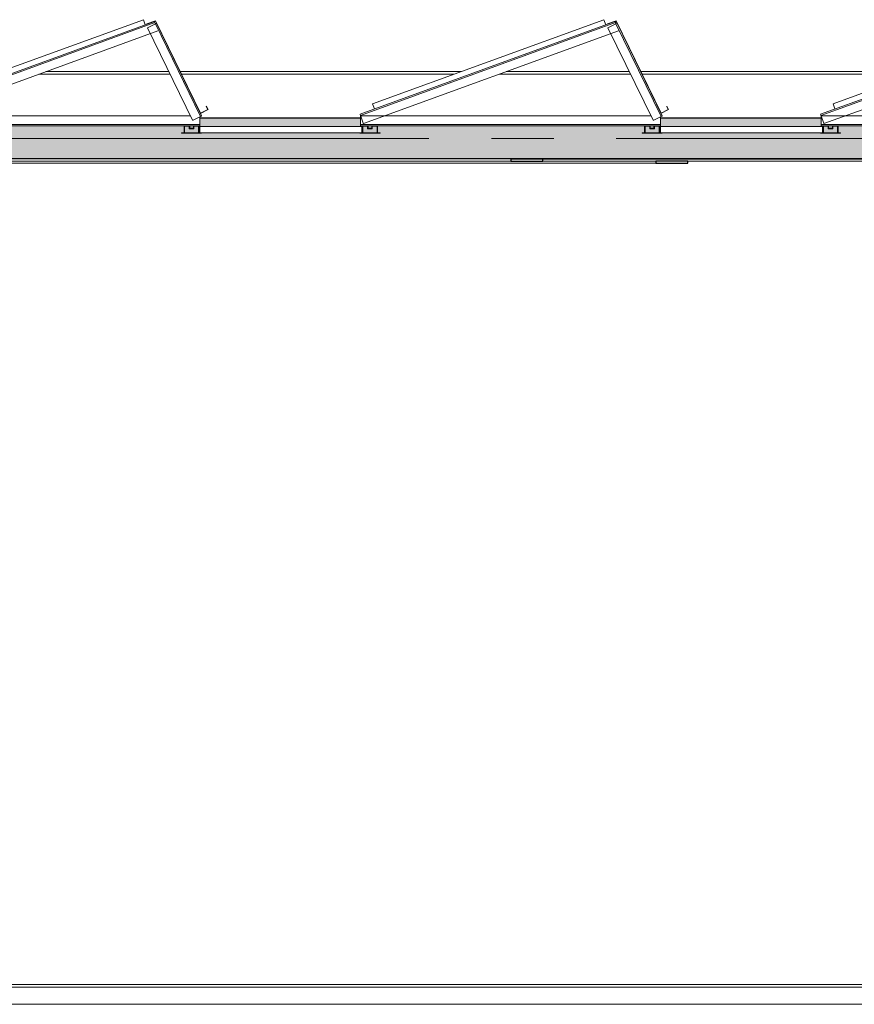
# Model space of a CAD drawing. Extents: x 50445 to 145605, y -10968 to 41989.
# Tile 305 of 338: x 97143 to 100465, y 19727 to 23646. Entities that reach past the tile are written whole.
import ezdxf

# ---------------------------------------------------------------- set-up
doc = ezdxf.new("R2010")
doc.units = 0
doc.header["$LTSCALE"] = 414.30304
doc.header["$MEASUREMENT"] = 0
doc.linetypes.add('B0204', pattern=[6.8, 5, -0.6, 0.6, -0.6])
doc.linetypes.add('stramien', pattern=[22.225, 12.7, -3.175, 3.175, -3.175])
doc.layers.get('0').update_dxf_attribs({"linetype": 'CONTINUOUS'})
for name, color, linetype, lineweight in [('A-DETL', 5, 'CONTINUOUS', 18), ('A-EQPM', 6, 'CONTINUOUS', 18), ('A-GENM', 6, 'CONTINUOUS', 18), ('E-EQPM', 4, 'CONTINUOUS', 18), ('S-BEAM', 4, 'CONTINUOUS', 18)]:
    doc.layers.add(name, color=color, linetype=linetype, lineweight=lineweight)

# ---------------------------------------------------------------- blocks, each defined once
blk = doc.blocks.new('63_KU_roostervloer tussen rij zonnepanelen - Type-2567565-plotview doorsnede C C  -  1 op 100')
at = {"layer": 'E-EQPM'}
for p, q in [((16680.6, 22554), (17325.6, 22554)), ((16680.6, 22529), (16680.6, 22554)), ((17325.6, 22529), (17325.6, 22554)), ((17325.6, 22529), (16680.6, 22529))]:
    blk.add_line(p, q, dxfattribs=at)
blk = doc.blocks.new('63_KU_standaard rij zonnepanelen - Type-2574595-plotview doorsnede C C  -  1 op 100')
at = {"layer": 'A-GENM'}
for p, q in [((16499.4, 22972.3), (15484.5, 22603)), ((15486.2, 22598.3), (16501.1, 22967.6)), ((16499.4, 22972.3), (16500.1, 22970.5)), ((16500.1, 22970.5), (16501.1, 22967.6)), ((16501.1, 22967.6), (16502.1, 22964.8)), ((15498.2, 22565.4), (16513.1, 22934.7)), ((16471.8, 22947.3), (16474, 22948.4)), ((16471.8, 22947.3), (16651.5, 22578.8)), ((16474, 22948.4), (16500.6, 22961.3)), ((16500.6, 22961.3), (16503.3, 22962.6)), ((16502.1, 22964.8), (16503, 22962.5)), ((16503.3, 22962.6), (16505.9, 22963.9)), ((16503.3, 22962.6), (16683, 22594.1)), ((16505.9, 22963.9), (16507.7, 22964.8)), ((16687.5, 22596.3), (16507.7, 22964.8)), ((15485.2, 22601.1), (15484.5, 22603)), ((15486.2, 22598.3), (15485.2, 22601.1)), ((15487.3, 22595.4), (15486.2, 22598.3)), ((16642.7, 22597), (15486.6, 22597)), ((15486.6, 22594.5), (15486.6, 22596.9)), ((15486.6, 22565), (15486.6, 22594.5)), ((15497.4, 22567.7), (15487.3, 22595.4)), ((16653.8, 22579.9), (16651.5, 22578.8)), ((16680.3, 22592.8), (16653.8, 22579.9)), ((16683, 22594.1), (16680.3, 22592.8)), ((16680.6, 22592.9), (16680.6, 22565)), ((16685.7, 22595.4), (16683, 22594.1)), ((16687.5, 22596.3), (16685.7, 22595.4)), ((15486.6, 22562), (15486.6, 22565)), ((16680.6, 22562), (15486.6, 22562)), ((15486.6, 22559), (15486.6, 22562)), ((15486.6, 22557), (15486.6, 22559)), ((15486.6, 22557), (15494.3, 22557)), ((15516.9, 22557), (15494.3, 22557)), ((15494.3, 22557), (15494.3, 22529)), ((15496.3, 22529), (15496.3, 22555)), ((15496.3, 22555), (15514.9, 22555)), ((15498.2, 22565.4), (15497.4, 22567.7)), ((15514.9, 22555), (15514.9, 22545)), ((15514.9, 22545), (15533.6, 22545)), ((15516.9, 22557), (15531.6, 22557)), ((15516.9, 22547), (15516.9, 22557)), ((15531.6, 22547), (15516.9, 22547)), ((15554.3, 22557), (15531.6, 22557)), ((15531.6, 22557), (15531.6, 22547)), ((15533.6, 22545), (15533.6, 22555)), ((15533.6, 22555), (15552.3, 22555)), ((15552.3, 22555), (15552.3, 22529)), ((15554.3, 22557), (16617.4, 22557)), ((15554.3, 22529), (15554.3, 22557)), ((16640, 22557), (16617.4, 22557)), ((16617.4, 22557), (16617.4, 22529)), ((16619.4, 22529), (16619.4, 22555)), ((16619.4, 22555), (16638, 22555)), ((16638, 22555), (16638, 22545)), ((16638, 22545), (16656.7, 22545)), ((16640, 22557), (16654.7, 22557)), ((16640, 22547), (16640, 22557)), ((16654.7, 22547), (16640, 22547)), ((16677.4, 22557), (16654.7, 22557)), ((16654.7, 22557), (16654.7, 22547)), ((16656.7, 22545), (16656.7, 22555)), ((16656.7, 22555), (16675.4, 22555)), ((16675.4, 22555), (16675.4, 22529)), ((16677.4, 22557), (16680.6, 22557)), ((16677.4, 22529), (16677.4, 22557)), ((16680.6, 22565), (16680.6, 22562)), ((16680.6, 22562), (16680.6, 22559)), ((16680.6, 22559), (16680.6, 22557)), ((15484.3, 22529), (15484.3, 22527)), ((15484.3, 22527), (15564.3, 22527)), ((15494.3, 22529), (15492.3, 22529)), ((15552.3, 22529), (15496.3, 22529)), ((15564.3, 22529), (15554.3, 22529)), ((15564.3, 22527), (15564.3, 22529)), ((16617.4, 22529), (16607.4, 22529)), ((16607.4, 22529), (16607.4, 22527)), ((16607.4, 22527), (16687.4, 22527)), ((16675.4, 22529), (16619.4, 22529)), ((16687.4, 22529), (16677.4, 22529)), ((16687.4, 22527), (16687.4, 22529))]:
    blk.add_line(p, q, dxfattribs=at)
at = {"layer": 'E-EQPM'}
for p, q in [((16455.5, 22979.3), (15534.6, 22644.1)), ((16462.9, 22959), (16455.5, 22979.3)), ((16503.9, 22975), (16469.6, 22962.6)), ((16499.4, 22972.3), (16503.4, 22973.8)), ((16503.4, 22973.8), (16507.7, 22964.8)), ((16683.2, 22607.4), (16503.9, 22975)), ((16469.6, 22962.6), (16469.9, 22961.6)), ((15534.6, 22644.1), (15542, 22623.9)), ((16682.7, 22606.1), (16713, 22621.3)), ((16711.6, 22621.7), (16683.2, 22607.4)), ((16706.2, 22634.7), (16705.3, 22634.2)), ((16705.3, 22634.2), (16711.6, 22621.7)), ((16713, 22621.3), (16706.2, 22634.7)), ((15492.3, 22554), (15494.3, 22554)), ((15496.2, 22554), (15514.9, 22554)), ((15523.8, 22554), (15531.6, 22554)), ((15533.6, 22554), (15552.3, 22554)), ((15554.3, 22554), (15610.8, 22554)), ((15610.8, 22529), (15564.3, 22529))]:
    blk.add_line(p, q, dxfattribs=at)
blk = doc.blocks.new('63_KU_standaard rij zonnepanelen - Type-V46-plotview doorsnede C C  -  1 op 100')
at = {"layer": 'A-GENM'}
for p, q in [((18332.7, 22972.3), (17317.9, 22603)), ((17319.6, 22598.3), (18334.4, 22967.6)), ((18332.7, 22972.3), (18333.4, 22970.5)), ((18333.4, 22970.5), (18334.4, 22967.6)), ((18334.4, 22967.6), (18335.5, 22964.8)), ((17331.5, 22565.4), (18346.4, 22934.7)), ((18305.1, 22947.3), (18307.4, 22948.4)), ((18305.1, 22947.3), (18484.9, 22578.8)), ((18307.4, 22948.4), (18333.9, 22961.3)), ((18333.9, 22961.3), (18336.6, 22962.6)), ((18335.5, 22964.8), (18336.3, 22962.5)), ((18336.6, 22962.6), (18339.3, 22963.9)), ((18336.6, 22962.6), (18516.3, 22594.1)), ((18339.3, 22963.9), (18341.1, 22964.8)), ((18520.8, 22596.3), (18341.1, 22964.8)), ((17318.5, 22601.1), (17317.9, 22603)), ((17319.6, 22598.3), (17318.5, 22601.1)), ((17320.6, 22595.4), (17319.6, 22598.3)), ((18476.1, 22597), (17319.9, 22597)), ((17319.9, 22594.5), (17319.9, 22596.9)), ((17319.9, 22565), (17319.9, 22594.5)), ((17330.7, 22567.7), (17320.6, 22595.4)), ((18487.1, 22579.9), (18484.9, 22578.8)), ((18513.6, 22592.8), (18487.1, 22579.9)), ((18516.3, 22594.1), (18513.6, 22592.8)), ((18513.9, 22592.9), (18513.9, 22565)), ((18519, 22595.4), (18516.3, 22594.1)), ((18520.8, 22596.3), (18519, 22595.4)), ((17319.9, 22562), (17319.9, 22565)), ((18513.9, 22562), (17319.9, 22562)), ((17319.9, 22559), (17319.9, 22562)), ((17319.9, 22557), (17319.9, 22559)), ((17319.9, 22557), (17327.6, 22557)), ((17350.3, 22557), (17327.6, 22557)), ((17327.6, 22557), (17327.6, 22529)), ((17329.6, 22529), (17329.6, 22555)), ((17329.6, 22555), (17348.3, 22555)), ((17331.5, 22565.4), (17330.7, 22567.7)), ((17348.3, 22555), (17348.3, 22545)), ((17348.3, 22545), (17366.9, 22545)), ((17350.3, 22557), (17364.9, 22557)), ((17350.3, 22547), (17350.3, 22557)), ((17364.9, 22547), (17350.3, 22547)), ((17387.6, 22557), (17364.9, 22557)), ((17364.9, 22557), (17364.9, 22547)), ((17366.9, 22545), (17366.9, 22555)), ((17366.9, 22555), (17385.6, 22555)), ((17385.6, 22555), (17385.6, 22529)), ((17387.6, 22557), (18450.7, 22557)), ((17387.6, 22529), (17387.6, 22557)), ((18473.4, 22557), (18450.7, 22557)), ((18450.7, 22557), (18450.7, 22529)), ((18452.7, 22529), (18452.7, 22555)), ((18452.7, 22555), (18471.4, 22555)), ((18471.4, 22555), (18471.4, 22545)), ((18471.4, 22545), (18490, 22545)), ((18473.4, 22557), (18488, 22557)), ((18473.4, 22547), (18473.4, 22557)), ((18488, 22547), (18473.4, 22547)), ((18510.7, 22557), (18488, 22557)), ((18488, 22557), (18488, 22547)), ((18490, 22545), (18490, 22555)), ((18490, 22555), (18508.7, 22555)), ((18508.7, 22555), (18508.7, 22529)), ((18510.7, 22557), (18513.9, 22557)), ((18510.7, 22529), (18510.7, 22557)), ((18513.9, 22565), (18513.9, 22562)), ((18513.9, 22562), (18513.9, 22559)), ((18513.9, 22559), (18513.9, 22557)), ((17317.6, 22529), (17317.6, 22527)), ((17317.6, 22527), (17397.6, 22527)), ((17327.6, 22529), (17325.6, 22529)), ((17385.6, 22529), (17329.6, 22529)), ((17397.6, 22529), (17387.6, 22529)), ((17397.6, 22527), (17397.6, 22529)), ((18450.7, 22529), (18440.7, 22529)), ((18440.7, 22529), (18440.7, 22527)), ((18440.7, 22527), (18520.7, 22527)), ((18508.7, 22529), (18452.7, 22529)), ((18520.7, 22529), (18510.7, 22529)), ((18520.7, 22527), (18520.7, 22529))]:
    blk.add_line(p, q, dxfattribs=at)
at = {"layer": 'E-EQPM'}
for p, q in [((18288.8, 22979.3), (17367.9, 22644.1)), ((18296.2, 22959), (18288.8, 22979.3)), ((18337.2, 22975), (18302.9, 22962.6)), ((18333.5, 22972.6), (18336.7, 22973.8)), ((18336.7, 22973.8), (18341.1, 22964.8)), ((18516.5, 22607.4), (18337.2, 22975)), ((18302.9, 22962.6), (18303.3, 22961.6)), ((17367.9, 22644.1), (17375.3, 22623.9)), ((18516, 22606.1), (18546.3, 22621.3)), ((18545, 22621.7), (18516.5, 22607.4)), ((18539.6, 22634.7), (18538.7, 22634.2)), ((18538.7, 22634.2), (18545, 22621.7)), ((18546.3, 22621.3), (18539.6, 22634.7))]:
    blk.add_line(p, q, dxfattribs=at)
blk = doc.blocks.new('63_KU_standaard rij zonnepanelen - Type-V47-plotview doorsnede C C  -  1 op 100')
at = {"layer": 'A-GENM'}
for p, q in [((20166.1, 22972.3), (19151.2, 22603)), ((19152.9, 22598.3), (20167.8, 22967.6)), ((20166.1, 22972.3), (20166.7, 22970.5)), ((20166.7, 22970.5), (20167.8, 22967.6)), ((20167.8, 22967.6), (20168.8, 22964.8)), ((19164.9, 22565.4), (20179.7, 22934.7)), ((20138.5, 22947.3), (20140.7, 22948.4)), ((20138.5, 22947.3), (20318.2, 22578.8)), ((20140.7, 22948.4), (20167.2, 22961.3)), ((20167.2, 22961.3), (20169.9, 22962.6)), ((20168.8, 22964.8), (20169.6, 22962.5)), ((20169.9, 22962.6), (20172.6, 22963.9)), ((20169.9, 22962.6), (20349.7, 22594.1)), ((20172.6, 22963.9), (20174.4, 22964.8)), ((20354.1, 22596.3), (20174.4, 22964.8)), ((19151.9, 22601.1), (19151.2, 22603)), ((19152.9, 22598.3), (19151.9, 22601.1)), ((19153.9, 22595.4), (19152.9, 22598.3)), ((20309.4, 22597), (19153.3, 22597)), ((19153.3, 22594.5), (19153.3, 22596.9)), ((19153.3, 22565), (19153.3, 22594.5)), ((19164, 22567.7), (19153.9, 22595.4)), ((20320.4, 22579.9), (20318.2, 22578.8)), ((20347, 22592.8), (20320.4, 22579.9)), ((20349.7, 22594.1), (20347, 22592.8)), ((20347.3, 22592.9), (20347.3, 22565)), ((20352.3, 22595.4), (20349.7, 22594.1)), ((20354.1, 22596.3), (20352.3, 22595.4)), ((19153.3, 22562), (19153.3, 22565)), ((20347.3, 22562), (19153.3, 22562)), ((19153.3, 22559), (19153.3, 22562)), ((19153.3, 22557), (19153.3, 22559)), ((19153.3, 22557), (19160.9, 22557)), ((19183.6, 22557), (19160.9, 22557)), ((19160.9, 22557), (19160.9, 22529)), ((19162.9, 22529), (19162.9, 22555)), ((19162.9, 22555), (19181.6, 22555)), ((19164.9, 22565.4), (19164, 22567.7)), ((19181.6, 22555), (19181.6, 22545)), ((19181.6, 22545), (19200.3, 22545)), ((19183.6, 22557), (19198.3, 22557)), ((19183.6, 22547), (19183.6, 22557)), ((19198.3, 22547), (19183.6, 22547)), ((19220.9, 22557), (19198.3, 22557)), ((19198.3, 22557), (19198.3, 22547)), ((19200.3, 22545), (19200.3, 22555)), ((19200.3, 22555), (19218.9, 22555)), ((19218.9, 22555), (19218.9, 22529)), ((19220.9, 22557), (20284, 22557)), ((19220.9, 22529), (19220.9, 22557)), ((20306.7, 22557), (20284, 22557)), ((20284, 22557), (20284, 22529)), ((20286, 22529), (20286, 22555)), ((20286, 22555), (20304.7, 22555)), ((20304.7, 22555), (20304.7, 22545)), ((20304.7, 22545), (20323.4, 22545)), ((20306.7, 22557), (20321.4, 22557)), ((20306.7, 22547), (20306.7, 22557)), ((20321.4, 22547), (20306.7, 22547)), ((20344, 22557), (20321.4, 22557)), ((20321.4, 22557), (20321.4, 22547)), ((20323.4, 22545), (20323.4, 22555)), ((20323.4, 22555), (20342, 22555)), ((20342, 22555), (20342, 22529)), ((20344, 22557), (20347.3, 22557)), ((20344, 22529), (20344, 22557)), ((20347.3, 22565), (20347.3, 22562)), ((20347.3, 22562), (20347.3, 22559)), ((20347.3, 22559), (20347.3, 22557)), ((19150.9, 22529), (19150.9, 22527)), ((19150.9, 22527), (19230.9, 22527)), ((19160.9, 22529), (19158.9, 22529)), ((19218.9, 22529), (19162.9, 22529)), ((19230.9, 22529), (19220.9, 22529)), ((19230.9, 22527), (19230.9, 22529)), ((20284, 22529), (20274, 22529)), ((20274, 22529), (20274, 22527)), ((20274, 22527), (20354, 22527)), ((20342, 22529), (20286, 22529)), ((20354, 22529), (20344, 22529)), ((20354, 22527), (20354, 22529))]:
    blk.add_line(p, q, dxfattribs=at)
at = {"layer": 'E-EQPM'}
for p, q in [((20122.2, 22979.3), (19201.3, 22644.1)), ((20129.5, 22959), (20122.2, 22979.3)), ((20170.5, 22975), (20136.3, 22962.6)), ((20166.1, 22972.3), (20170, 22973.8)), ((20170, 22973.8), (20174.4, 22964.8)), ((20349.8, 22607.4), (20170.5, 22975)), ((20136.3, 22962.6), (20136.6, 22961.6)), ((19201.3, 22644.1), (19208.6, 22623.9)), ((20349.4, 22606.1), (20379.6, 22621.3)), ((20378.3, 22621.7), (20349.8, 22607.4)), ((20372.9, 22634.7), (20372, 22634.2)), ((20372, 22634.2), (20378.3, 22621.7)), ((20379.6, 22621.3), (20372.9, 22634.7))]:
    blk.add_line(p, q, dxfattribs=at)
blk = doc.blocks.new('27_KA_Eurosafe kabel valbeveiliging - Type-5737521-plotview doorsnede C C  -  1 op 100')
at = {"layer": 'A-EQPM'}
for p, q in [((20746.7, 19138.4), (15570.4, 19138.4)), ((15570.4, 19128.4), (20846.6, 19128.4))]:
    blk.add_line(p, q, dxfattribs=at)
blk = doc.blocks.new('27_KA_Eurosafe kabel valbeveiliging - Type-5740309-plotview doorsnede C C  -  1 op 100')
at = {"layer": 'A-EQPM'}
for p, q in [((16557.9, 22772.4), (16066.7, 22772.4)), ((17720.3, 22772.4), (16602.7, 22772.4)), ((18391.3, 22772.4), (17900, 22772.4)), ((19553.6, 22772.4), (18436.1, 22772.4)), ((16039.2, 22762.4), (16562.8, 22762.4)), ((16607.6, 22762.4), (17692.8, 22762.4)), ((17872.5, 22762.4), (18396.1, 22762.4)), ((18440.9, 22762.4), (19526.2, 22762.4))]:
    blk.add_line(p, q, dxfattribs=at)
blk = doc.blocks.new('28_ABT-C_staal_FLA_ligger - FLA90x8-2649516-plotview doorsnede C C  -  1 op 100')
at = {"layer": 'S-BEAM', "color": 170, "lineweight": 5}
for p, q in [((10038.9, 22408), (10038.9, 22416)), ((12996.1, 22408), (10038.9, 22408)), ((10110.8, 22416), (12418.1, 22416)), ((12770.8, 22416), (12996.1, 22416))]:
    blk.add_line(p, q, dxfattribs=at)
at = {"layer": 'S-BEAM', "color": 250, "lineweight": 25}
for p, q in [((13123.4, 22416), (12996.1, 22416)), ((12996.1, 22416), (12996.1, 22408)), ((12996.1, 22408), (13123.4, 22408)), ((13123.4, 22408), (13123.4, 22416))]:
    blk.add_line(p, q, dxfattribs=at)
blk = doc.blocks.new('28_ABT-C_staal_FLA_ligger - FLA90x8-V24-plotview doorsnede C C  -  1 op 100')
at = {"layer": 'S-BEAM', "color": 250, "lineweight": 25}
for p, q in [((12545.4, 22424), (12418.1, 22424)), ((12418.1, 22424), (12418.1, 22416)), ((12545.4, 22416), (12545.4, 22424)), ((12418.1, 22416), (12545.4, 22416))]:
    blk.add_line(p, q, dxfattribs=at)
at = {"layer": 'S-BEAM', "color": 170, "lineweight": 5}
for p, q in [((12545.4, 22424), (15430.8, 22424)), ((12770.8, 22416), (12545.4, 22416)), ((15430.8, 22416), (13123.4, 22416))]:
    blk.add_line(p, q, dxfattribs=at)
blk = doc.blocks.new('28_ABT-C_staal_IPE_ligger - IPE160-2312869-plotview doorsnede C C  -  1 op 100')
at = {"layer": 'S-BEAM', "lineweight": 5}
h = blk.add_hatch(color=256, dxfattribs=at)
h.paths.add_polyline_path([(19220.9, 22529), (19220.9, 22528.7), (19230.9, 22527)], flags=0)
h.paths.add_polyline_path([(17387.6, 22529), (17387.6, 22528.7), (17394.3, 22527.7)], flags=0)
h.paths.add_polyline_path([(15610.8, 22427), (20930.8, 22427), (20930.8, 22529), (20354, 22529), (20354, 22527), (20274, 22527), (20274, 22529), (20284, 22529), (20284, 22557), (19220.9, 22557), (19220.9, 22529), (19230.9, 22529), (19230.9, 22527), (19150.9, 22527), (19150.9, 22529), (18520.7, 22529), (18520.7, 22527), (18440.7, 22527), (18440.7, 22529), (18450.7, 22529), (18450.7, 22557), (17387.6, 22557), (17387.6, 22529), (17397.6, 22529), (17397.6, 22527), (17317.6, 22527), (17317.6, 22529), (16687.4, 22529), (16687.4, 22527), (16607.4, 22527), (16607.4, 22529), (16617.4, 22529), (16617.4, 22557), (15610.8, 22557), (15610.8, 22450.7)], flags=0)
h.paths.add_polyline_path([(17325.6, 22529), (17327.6, 22529), (17327.6, 22557), (17319.9, 22557), (17319.9, 22587), (16680.6, 22587), (16680.3, 22557), (16677.4, 22557), (16677.8, 22529), (16680.6, 22529.2), (16680.6, 22554), (17325.6, 22554)], flags=0)
h.paths.add_polyline_path([(20286, 22529), (20342, 22529), (20342, 22555), (20323.4, 22555), (20323.4, 22545), (20304.7, 22545), (20304.7, 22555), (20286, 22555), (20286, 22536.3)], flags=0)
h.paths.add_polyline_path([(19218.9, 22529), (19218.9, 22555), (19200.3, 22555), (19200.3, 22545), (19181.6, 22545), (19181.6, 22555), (19162.9, 22555), (19164, 22529), (19203.2, 22529)], flags=0)
h.paths.add_polyline_path([(18506, 22529), (18508.7, 22529), (18508.7, 22555), (18490, 22555), (18490, 22545), (18471.4, 22545), (18471.4, 22555), (18452.7, 22555), (18452.7, 22529), (18490, 22529)], flags=0)
h.paths.add_polyline_path([(17329.6, 22529), (17385.6, 22529), (17385.6, 22555), (17366.9, 22555), (17366.9, 22545), (17348.3, 22545), (17348.3, 22555), (17329.6, 22555), (17329.6, 22536.3)], flags=0)
h.paths.add_polyline_path([(20344.4, 22529), (20347.3, 22529.2), (20347.3, 22554), (20930.8, 22554), (20930.8, 22587), (20347.3, 22587), (20347, 22557), (20344, 22557), (20344, 22529)], flags=0)
h.paths.add_polyline_path([(18510.7, 22529), (18513.9, 22529.2), (18513.9, 22554), (19158.9, 22554), (19158.9, 22529), (19160.9, 22529), (19160.9, 22557), (19153.3, 22557), (19153.3, 22587), (18513.9, 22587), (18513.6, 22557), (18510.7, 22557), (18510.7, 22531.5)], flags=0)
h.paths.add_polyline_path([(16638, 22529), (16675.4, 22529), (16675.4, 22555), (16656.7, 22555), (16656.7, 22545), (16638, 22545), (16638, 22555), (16619.4, 22555), (16619.4, 22529)], flags=0)
h.paths.add_polyline_path([(18484.9, 22547), (18488, 22547), (18487.1, 22557), (18473.4, 22557), (18473.4, 22547)], flags=0)
h.paths.add_polyline_path([(20318.3, 22547), (20321.4, 22547), (20320.4, 22557), (20306.7, 22557), (20306.7, 22547), (20318.2, 22547)], flags=0)
h.paths.add_polyline_path([(17364.9, 22547), (17364.9, 22557), (17350.3, 22557), (17350.3, 22547)], flags=0)
h.paths.add_polyline_path([(19198.3, 22547), (19198.3, 22557), (19183.6, 22557), (19183.6, 22547)], flags=0)
h.paths.add_polyline_path([(16651.5, 22547), (16654.7, 22547), (16653.8, 22557), (16640, 22557), (16640, 22547)], flags=0)
at = {"layer": 'S-BEAM', "color": 250, "lineweight": 25}
for p, q in [((17319.9, 22587), (16680.6, 22587)), ((19153.3, 22587), (18513.9, 22587)), ((15610.8, 22427), (20930.8, 22427))]:
    blk.add_line(p, q, dxfattribs=at)
at = {"layer": 'S-BEAM', "linetype": 'B0204', "lineweight": 5}
blk.add_line((15520.8, 22507), (21020.8, 22507), dxfattribs=at)
blk = doc.blocks.new('10844_ABT model nieuw_export 08-11-2012_rvt-1-plotview doorsnede C C  -  1 op 100')
at = {"color": 170, "lineweight": 5}
for name, p in [('28_ABT-C_staal_IPE_ligger - IPE160-2312869-plotview doorsnede C C  -  1 op 100', (0, 0)), ('28_ABT-C_staal_FLA_ligger - FLA90x8-V24-plotview doorsnede C C  -  1 op 100', (5500, 0)), ('28_ABT-C_staal_FLA_ligger - FLA90x8-2649516-plotview doorsnede C C  -  1 op 100', (5500, 0))]:
    blk.add_blockref(name, p, dxfattribs=at)

msp = doc.modelspace()

# ---------------------------------------------------------------- linework, layer by layer
at = {"layer": 'A-DETL', "linetype": 'stramien'}
msp.add_line((137516.8, 19727.2), (76916.8, 19727.2), dxfattribs=at)

# ---------------------------------------------------------------- block references
at = {"lineweight": 5}
msp.add_blockref('10844_ABT model nieuw_export 08-11-2012_rvt-1-plotview doorsnede C C  -  1 op 100', (81179.5, 667.2), dxfattribs=at)
at = {"layer": 'A-EQPM'}
for name in ['27_KA_Eurosafe kabel valbeveiliging - Type-5740309-plotview doorsnede C C  -  1 op 100', '27_KA_Eurosafe kabel valbeveiliging - Type-5737521-plotview doorsnede C C  -  1 op 100']:
    msp.add_blockref(name, (81179.5, 667.2), dxfattribs=at)
at = {"layer": 'E-EQPM'}
for name, p in [('63_KU_standaard rij zonnepanelen - Type-2574595-plotview doorsnede C C  -  1 op 100', (81179.5, 667.2)), ('63_KU_standaard rij zonnepanelen - Type-V46-plotview doorsnede C C  -  1 op 100', (81179.5, 667.2)), ('63_KU_standaard rij zonnepanelen - Type-V47-plotview doorsnede C C  -  1 op 100', (81179.5, 667.2)), ('63_KU_roostervloer tussen rij zonnepanelen - Type-2567565-plotview doorsnede C C  -  1 op 100', (81179.5, 667.2)), ('63_KU_roostervloer tussen rij zonnepanelen - Type-2567565-plotview doorsnede C C  -  1 op 100', (83012.9, 667.2))]:
    msp.add_blockref(name, p, dxfattribs=at)

doc.saveas('drawing.dxf')
